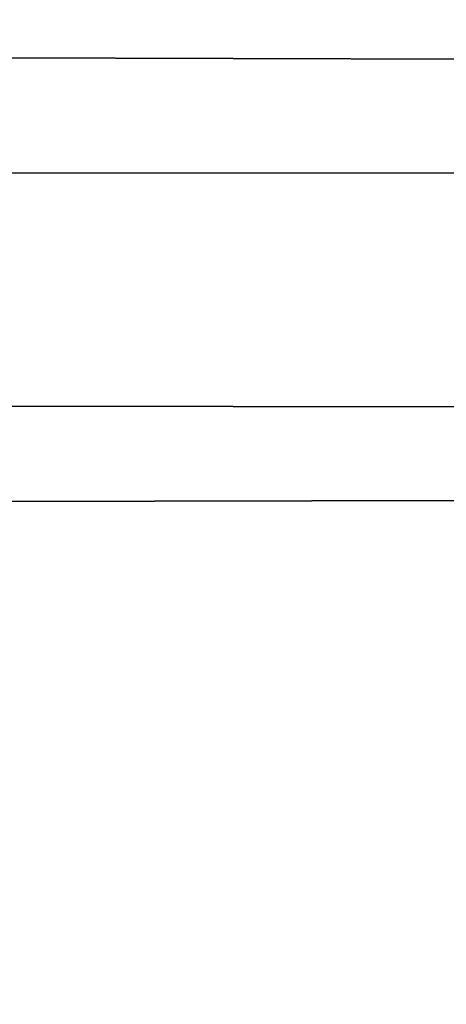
# Model space of a CAD drawing. Header units: millimetres. Extents: x -184 to 165, y -135 to 242.
# Tile 653 of 656: x -36.494 to -36.28, y -83.834 to -83.339. Entities that reach past the tile are written whole.
import ezdxf

# ---------------------------------------------------------------- set-up
doc = ezdxf.new("R2010")
doc.units = ezdxf.units.MM
doc.header["$LTSCALE"] = 41.718519
doc.layers.add('384', color=7, linetype='CONTINUOUS')
doc.layers.add('386', color=7, linetype='CONTINUOUS')

msp = doc.modelspace()

# ---------------------------------------------------------------- linework, layer by layer
at = {"layer": '384', "linetype": 'Continuous'}
for points in [[(-20.3871, -82.92804, 60), (-20.58763, -83.40126, 60), (-177.09187, -82.97805, 60), (-20.3871, -82.92804, 60)], [(-20.58763, -83.40126, 60), (-176.84938, -83.54828, 60), (-177.09187, -82.97805, 60), (-20.58763, -83.40126, 60)], [(-20.58763, -83.40126, 60), (-20.79099, -83.87318, 60), (-176.84938, -83.54828, 60), (-20.58763, -83.40126, 60)], [(-20.79099, -83.87318, 60), (-176.60298, -84.11617, 60), (-176.84938, -83.54828, 60), (-20.79099, -83.87318, 60)]]:
    msp.add_3dface(points, dxfattribs=at)
at = {"layer": '386', "linetype": 'Continuous'}
for points in [[(-177.1129, -82.92804, 63), (-176.91237, -83.40126, 63), (-20.40813, -82.97805, 63), (-177.1129, -82.92804, 63)], [(-176.91237, -83.40126, 63), (-20.65062, -83.54828, 63), (-20.40813, -82.97805, 63), (-176.91237, -83.40126, 63)], [(-176.91237, -83.40126, 63), (-176.70901, -83.87318, 63), (-20.65062, -83.54828, 63), (-176.91237, -83.40126, 63)], [(-176.70901, -83.87318, 63), (-20.89702, -84.11617, 63), (-20.65062, -83.54828, 63), (-176.70901, -83.87318, 63)]]:
    msp.add_3dface(points, dxfattribs=at)

doc.saveas('drawing.dxf')
